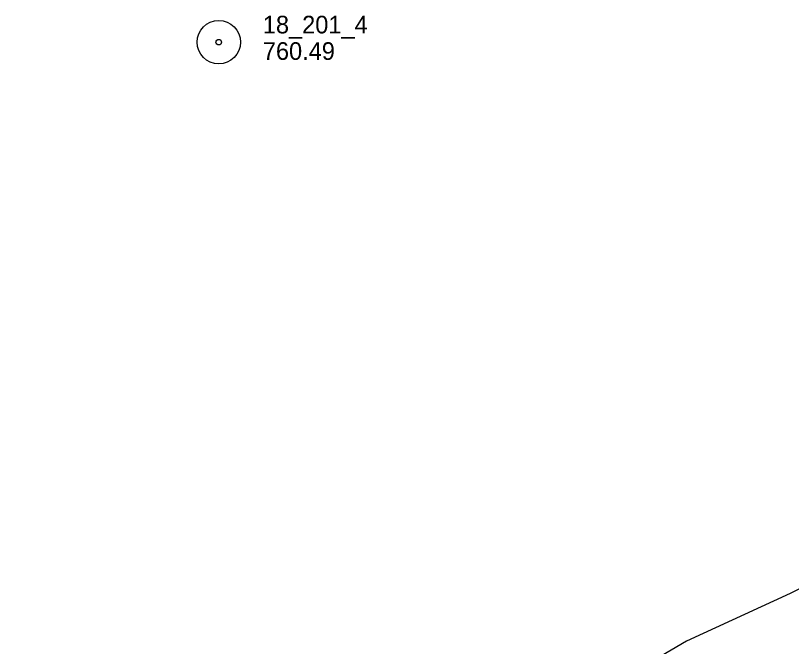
# Model space of a CAD drawing. Extents: x 589250 to 1188077, y 162953 to 363065.
# Drawn here: x 593147.3 to 593411.5, y 188219.6 to 188434.4 of the extents above; entities that cross this region are included whole.
import ezdxf

# ---------------------------------------------------------------- set-up
doc = ezdxf.new("R2010")
doc.units = 0
doc.layers.add('E_MAP_Limits', color=7, linetype='Continuous')
doc.layers.add('E_MAP_PassPoints', color=7, linetype='Continuous')

msp = doc.modelspace()

# ---------------------------------------------------------------- linework, layer by layer
at = {"layer": 'E_MAP_Limits'}
for p, q in [((593523.03, 188295.39), (593411.03, 188237.63)), ((593411.03, 188237.63), (593375.71, 188221.36)), ((593375.71, 188221.36), (592806.94, 187891.26))]:
    msp.add_line(p, q, dxfattribs=at)
at = {"layer": 'E_MAP_PassPoints'}
for radius in [7.38, 7.38, 7.38, 0.945, 0.945, 0.945]:
    msp.add_circle((593216.48, 188425.29), radius, dxfattribs=at)

# ---------------------------------------------------------------- texts
for s, p in [('18_201_4', (593231.48, 188428.27)), ('18_201_4', (593231.48, 188428.27)), ('18_201_4', (593231.48, 188428.27)), ('760.49', (593231.48, 188419.27)), ('760.49', (593231.48, 188419.27)), ('760.49', (593231.48, 188419.27))]:
    msp.add_text(s, height=6, dxfattribs=at).set_placement(p)

doc.saveas('drawing.dxf')
